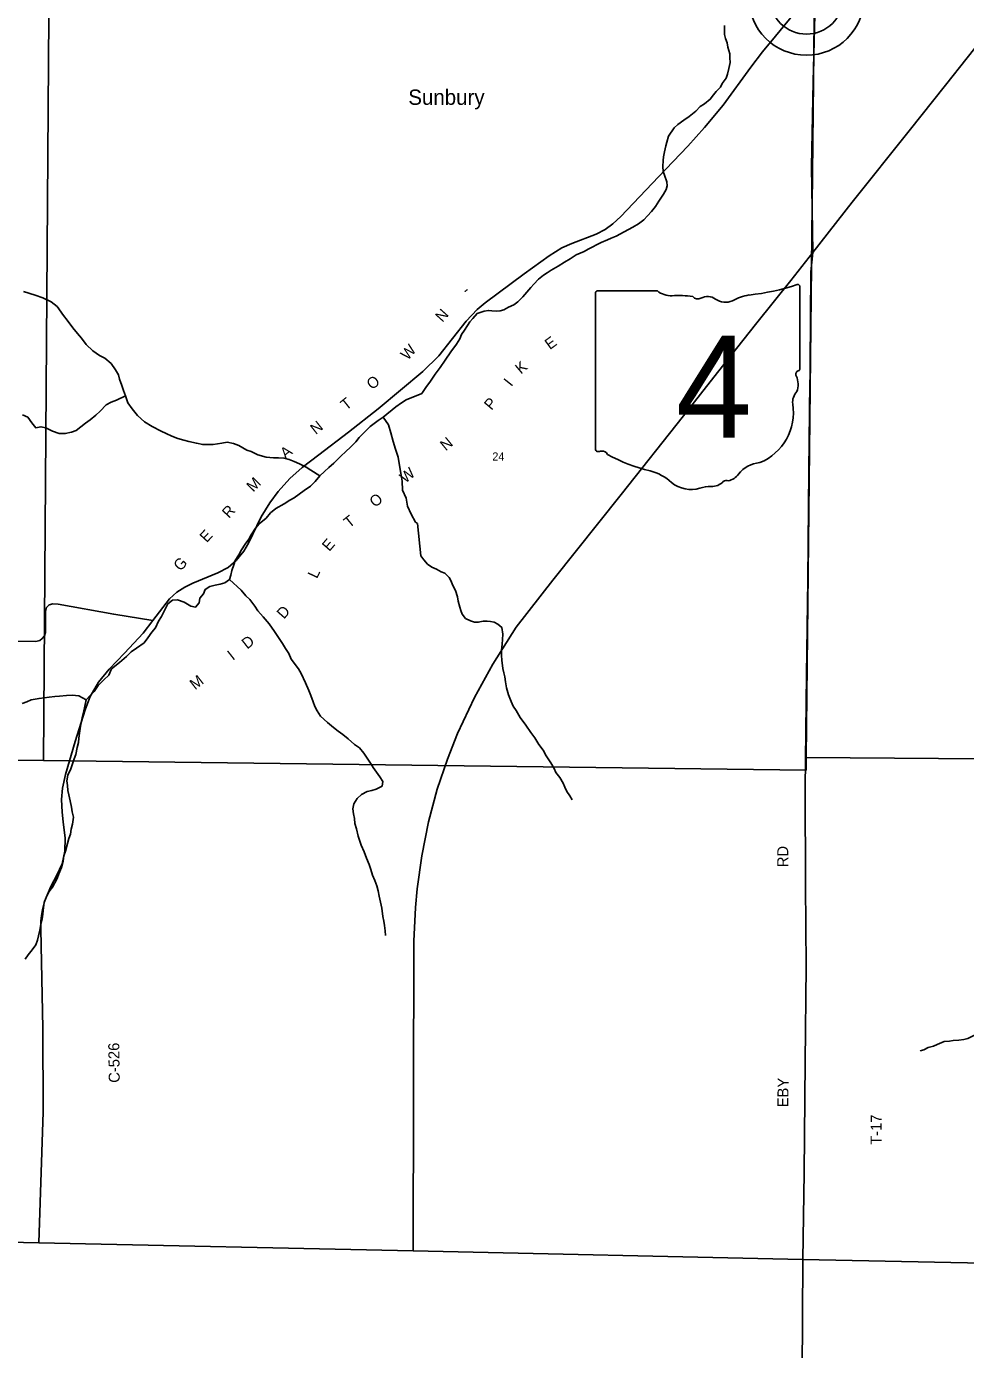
# Model space of a CAD drawing. Extents: x 1312308 to 1684953, y 460642 to 865172.
# Drawn here: x 1437580 to 1443975, y 583725 to 592735 of the extents above; entities that cross this region are included whole.
import ezdxf

# ---------------------------------------------------------------- set-up
doc = ezdxf.new("R2010")
doc.units = 0
for name, color, linetype in [('GM_X_Adjacent_County', 7, 'Continuous'), ('GM_X_County', 7, 'Continuous'), ('GM_X_County_Road', 7, 'Continuous'), ('GM_X_County_Road_Text', 7, 'Continuous'), ('GM_X_Minor_River', 7, 'Continuous'), ('GM_X_Section', 7, 'Continuous'), ('GM_X_Section_Text', 7, 'Continuous'), ('GM_X_State_Location', 7, 'Continuous'), ('GM_X_State_Route', 7, 'Continuous'), ('GM_X_State_Shield', 7, 'Continuous'), ('GM_X_Township', 7, 'Continuous'), ('GM_X_Township_Road', 7, 'Continuous'), ('GM_X_Township_Road_Text', 7, 'Continuous'), ('GM_X_Unincorporated', 7, 'Continuous'), ('GM_X_Unincorporated_Text', 7, 'Continuous')]:
    doc.layers.add(name, color=color, linetype=linetype)

msp = doc.modelspace()

# ---------------------------------------------------------------- linework, layer by layer
at = {"layer": 'GM_X_Adjacent_County'}
for points in [[(1410762.7, 583224.2), (1410790.1, 585032.4), (1413856.4, 584966.1), (1417357, 584890.2), (1422329.3, 584782.1), (1427117.6, 584678.4), (1429423.7, 584628.7), (1433762, 584535.3), (1437663.9, 584451.2), (1440214.4, 584396.4), (1442865.9, 584339.2), (1442855.5, 582398.1)], [(1442855.5, 582398.1), (1442865.9, 584339.2), (1450715.2, 584179.2), (1450736.4, 584178.8), (1452021.6, 584151.7), (1453707.3, 584116.1), (1454383.4, 584102.1), (1454533.6, 584099), (1458987.6, 584007.1)]]:
    msp.add_lwpolyline(points, dxfattribs=at)
at = {"layer": 'GM_X_County'}
msp.add_lwpolyline([(1458987.6, 584007.1), (1454533.6, 584099), (1454383.4, 584102.1), (1453707.3, 584116.1), (1452021.6, 584151.7), (1450736.4, 584178.8), (1450715.2, 584179.2), (1442865.9, 584339.2), (1440214.4, 584396.4), (1437663.9, 584451.2), (1433762, 584535.3), (1429423.7, 584628.7), (1427117.6, 584678.4), (1422329.3, 584782.1), (1417357, 584890.2), (1413856.4, 584966.1), (1410790.1, 585032.4), (1410838.6, 590333), (1410841.3, 590630.6), (1410894.7, 596474.1), (1410906.9, 597962.4), (1410939.1, 601892.8), (1410955.4, 603991.6), (1410977, 606750.9)], dxfattribs=at)
at = {"layer": 'GM_X_County_Road'}
msp.add_lwpolyline([(1437663.9, 584451.2), (1437694.5, 585342.9), (1437692.2, 585912.7), (1437677.1, 586588.8), (1437678.8, 586642.1), (1437682.5, 586681.8), (1437689.5, 586720.6), (1437702.3, 586776.1), (1437745.7, 586877.3), (1437787.1, 586955.1), (1437823, 587032.8), (1437842.2, 587119.6), (1437843.7, 587206.8), (1437830.8, 587319), (1437823, 587383.8), (1437818.4, 587470.3), (1437826.1, 587547.5), (1437846.3, 587641.8), (1437911.1, 587865), (1437978.9, 588081.6), (1438014.7, 588172.2), (1438070.6, 588269.1), (1438144.2, 588358.7), (1438248.3, 588467), (1438375.1, 588603.7), (1438439.9, 588689.1), (1438553.9, 588836.6), (1438603.4, 588882.5), (1438658, 588916), (1438713.7, 588943.3), (1438884.3, 589013.4), (1438953.3, 589051.5), (1439008.4, 589098.9), (1439061, 589161.3), (1439091.4, 589216.4), (1439179, 589394.8), (1439236.8, 589492.1), (1439294, 589568.9), (1439374.4, 589657.6), (1439458.4, 589730.7), (1439571.7, 589818.4), (1439772.7, 589971.9), (1439974.2, 590132.2), (1440280.4, 590384.7), (1440388.1, 590492.5), (1440574.1, 590727.4), (1440648.8, 590808.9), (1440704, 590854.2), (1440970.4, 591050.6), (1441140.5, 591172.2), (1441226.5, 591228.4), (1441293.5, 591258.3), (1441460.5, 591320.6), (1441521.8, 591352), (1441573.9, 591390.7), (1441628, 591441.7), (1441884.1, 591711.8), (1442084.6, 591920.5), (1442197.5, 592046.2), (1442323.7, 592199.8), (1442512.7, 592457.5), (1442592.4, 592562.2), (1442681.8, 592669.5), (1442883.5, 592913.4)], dxfattribs=at)
at = {"layer": 'GM_X_Minor_River'}
for points in [[(1440165.6, 590193.3), (1440271.6, 590235.8), (1440299.1, 590277.1), (1440332.6, 590320.2), (1440364.2, 590367.4), (1440397.8, 590412.5), (1440431.5, 590461.6), (1440469.5, 590520.6), (1440509.2, 590571.5), (1440530.5, 590608.9), (1440543.4, 590636.6), (1440562.4, 590666.1), (1440583.6, 590699.6), (1440600.4, 590723.1), (1440619.2, 590746.6), (1440648.4, 590779.8), (1440697.2, 590796.4), (1440725.6, 590801.6), (1440749.7, 590798.9), (1440781.8, 590795.9), (1440806.1, 590799.2), (1440830.5, 590806.5), (1440863.2, 590823.6), (1440897.9, 590840.6), (1440926.7, 590859.8), (1440959.9, 590892.9), (1441014.2, 590957.4), (1441035.1, 590980.9), (1441066.3, 591014), (1441101.3, 591041), (1441126, 591058.3), (1441152.7, 591075.6), (1441199.8, 591102.3), (1441243, 591131), (1441281.9, 591151.9), (1441323, 591180.8), (1441378.1, 591203.2), (1441404.7, 591218.5), (1441437.4, 591235.5), (1441462, 591248.8), (1441492.7, 591264), (1441537.5, 591282.7), (1441562, 591294), (1441596.7, 591307), (1441650, 591337.5), (1441709.3, 591367.8), (1441748.2, 591390.7), (1441785.3, 591417.7), (1441810.3, 591445), (1441837.4, 591476.2), (1441864.6, 591509.5), (1441885.8, 591545), (1441917.4, 591594.1), (1441936.5, 591625.6), (1441943.2, 591649.5), (1441940.1, 591677.6), (1441925.3, 591722.2), (1441916, 591748.5), (1441912.9, 591780.6), (1441916.2, 591822.6), (1441918.9, 591846.6), (1441924, 591882.5), (1441933.2, 591922.3), (1441940.1, 591948.2), (1441951.3, 591987.9), (1441991.3, 592044.8), (1442016.1, 592068.2), (1442057.3, 592097), (1442092.3, 592122), (1442137.7, 592158.8), (1442168.8, 592189.9), (1442197.6, 592209.1), (1442236.8, 592240), (1442259.8, 592269.4), (1442276.6, 592292.9), (1442305.7, 592322.2), (1442318.5, 592347.8), (1442343.8, 592383.2), (1442354.7, 592410.9), (1442363.8, 592448.7), (1442373.1, 592490.5), (1442370, 592520.7), (1442368.8, 592548.7), (1442356.1, 592593.2), (1442350.9, 592623.4), (1442339.7, 592653.8), (1442334.5, 592680), (1442333.5, 592714.1), (1442334.3, 592742.1)], [(1437560.5, 590929.4), (1437639.9, 590905.3), (1437691.5, 590887.9)], [(1437691.5, 590887.9), (1437748.8, 590860.3), (1437789.9, 590827.2), (1437832.3, 590768), (1437857.5, 590735.3), (1437896, 590682.2), (1437927.1, 590645.3), (1437954.2, 590612.6), (1437987, 590569.7), (1438031.9, 590526.4), (1438077.1, 590495.2), (1438114.6, 590476.1), (1438157.6, 590438.9), (1438186.5, 590396.1), (1438207.6, 590363.5), (1438212.8, 590333.4), (1438229.6, 590290.8), (1438240.7, 590256.5), (1438253.7, 590220.1), (1438270.3, 590171.6), (1438299.2, 590130.8), (1438336, 590085.8), (1438382.9, 590042.5), (1438436.1, 590011), (1438497.3, 589979.3), (1438530.9, 589962.4), (1438570.5, 589945.4), (1438612, 589928.2), (1438651.8, 589917.2), (1438685.6, 589908.2), (1438737.3, 589896.9), (1438781.1, 589887.7), (1438851.2, 589887.8), (1438911.6, 589898.2), (1438947.8, 589903.3), (1438989.7, 589896.2), (1439025.3, 589881.2), (1439080.5, 589849.7), (1439110.3, 589840.9), (1439155.7, 589817.7), (1439211.4, 589802.2), (1439261.3, 589796.8), (1439297.4, 589797.9), (1439335.3, 589794.9), (1439369.1, 589786), (1439402.8, 589773), (1439440.4, 589756), (1439483.9, 589734.8), (1439517.3, 589713.9), (1439578.3, 589674.3)], [(1438253.7, 590220.1), (1438192.7, 590189.7), (1438156.3, 590176.7), (1438123.7, 590157.5), (1438082.5, 590116.5), (1438051.7, 590087.3), (1438014.8, 590056.3), (1437982.1, 590033.1), (1437951.3, 590007.9), (1437918.7, 589984.7), (1437886.2, 589971.6), (1437843.9, 589962.7), (1437801.9, 589963.8), (1437758.3, 589979), (1437710.9, 590002.2), (1437679, 590009.1), (1437642.8, 590002.1), (1437617.7, 590036.8), (1437588.7, 590073.6), (1437553.1, 590090.6)], [(1440165.6, 590193.3), (1440134.9, 590172.1), (1440096.1, 590145.1), (1440010.1, 590075.3), (1439975.4, 590052.2), (1439920.2, 590011.6), (1439876.9, 589968.7), (1439846, 589935.5), (1439823.1, 589906), (1439790.1, 589872.9), (1439753.1, 589837.8), (1439722.3, 589810.6), (1439672.9, 589761.9), (1439640, 589732.7), (1439609.2, 589705.5), (1439578.3, 589674.3), (1439547.2, 589637), (1439514.3, 589603.9), (1439471.4, 589575), (1439436.6, 589549.9), (1439403.9, 589524.7), (1439373.4, 589509.5), (1439334.7, 589484.5), (1439277.7, 589451.9), (1439240.8, 589422.9), (1439211.8, 589385.6), (1439164.7, 589348.8), (1439139.8, 589319.4), (1439110.5, 589274.2), (1439093.6, 589242.6), (1439068.7, 589209.2), (1439043.6, 589171.8), (1439026.6, 589136.2), (1439001.5, 589098.8), (1438992.6, 589069), (1438977.5, 589029.4), (1438972.7, 588999.5), (1438963.8, 588969.7), (1438931.2, 588946.5), (1438898.9, 588937.3), (1438864.6, 588930.2), (1438828.3, 588921.2), (1438797.7, 588902), (1438784.8, 588870.3), (1438760, 588840.9), (1438755.1, 588809), (1438730.2, 588779.6), (1438698.4, 588786.5), (1438653.1, 588815.7), (1438609.5, 588830.9), (1438575.4, 588827.8), (1438542.6, 588802.6), (1438521.5, 588763.1), (1438500.2, 588717.7), (1438479.2, 588684.2), (1438458, 588640.7), (1438433.1, 588609.3), (1438406, 588572), (1438381, 588538.6), (1438329.9, 588501.9), (1438293.2, 588476.8), (1438260.2, 588443.7), (1438213, 588402.9), (1438159.8, 588360.2), (1438140.5, 588316.7), (1438107.6, 588285.5), (1438068.5, 588246.5), (1438041.3, 588207.2), (1438010.5, 588177.9), (1437985.6, 588148.6), (1437976.5, 588106.8), (1437971.6, 588074.8), (1437962.6, 588039), (1437948.6, 587969.3), (1437941.3, 587923.5), (1437936.4, 587889.5), (1437933.5, 587859.6), (1437924.6, 587825.8), (1437915.2, 587778), (1437904.4, 587748.2), (1437893.4, 587714.5), (1437882.4, 587678.7), (1437861.2, 587637.2), (1437854.1, 587597.3), (1437859.2, 587565.2), (1437862.3, 587533), (1437869.5, 587502.8), (1437878.4, 587462.5), (1437887.2, 587418.2), (1437892.3, 587386.1), (1437899.3, 587349.8), (1437894, 587303.9), (1437885, 587268.1), (1437880, 587234.2), (1437869.2, 587204.4), (1437860.2, 587170.6), (1437844.8, 587119), (1437833.9, 587087.2), (1437828.9, 587051.3), (1437817.6, 587007.5), (1437800.4, 586963.9)], [(1440010.1, 590075.3), (1440045.6, 590022.1), (1440062.4, 589967.5), (1440077.2, 589909), (1440094, 589856.4), (1440110.8, 589801.9), (1440119.6, 589745.5), (1440130.5, 589693.1), (1440139.3, 589638.7), (1440141.9, 589578.4), (1440166.8, 589523.7), (1440175.6, 589469.3), (1440200.4, 589414.5), (1440229.2, 589359.7), (1440243, 589349.4)], [(1440243, 589349.4), (1440264.9, 589129.8), (1440286.3, 589103.1), (1440311.6, 589074.3), (1440341.2, 589053.4), (1440373, 589038.5), (1440404.7, 589021.5), (1440428.6, 589012.8), (1440457.9, 588981.8), (1440473.3, 588957.4), (1440480.6, 588933.1), (1440501.6, 588894.4), (1440514.4, 588849.9), (1440519.6, 588821.7), (1440530.5, 588781.3), (1440537.8, 588757.1), (1440547.2, 588732.7), (1440570.5, 588704), (1440604.2, 588687), (1440630.2, 588678.2), (1440656.3, 588677.4), (1440690.8, 588684.4), (1440717, 588685.7), (1440741.1, 588682.9), (1440765.1, 588678.2), (1440790.9, 588665.4), (1440816.4, 588642.6), (1440823.1, 588596.3), (1440822, 588560.3), (1440819.1, 588528.3), (1440815.9, 588488.3), (1440814.8, 588452.3), (1440817.9, 588420.2), (1440824.2, 588363.9), (1440831.4, 588333.6), (1440836.6, 588305.4), (1440841.7, 588273.2), (1440848.5, 588230.9), (1440863.2, 588184.3), (1440880, 588137.8), (1440895.2, 588107.2), (1440914.4, 588076.6), (1440941.2, 588029.8), (1440979.9, 587976.5), (1441014.7, 587927.4), (1441041.8, 587890.5), (1441068.7, 587845.6), (1441097.7, 587806.7), (1441118.7, 587768), (1441151.6, 587720.9), (1441172.6, 587682.2), (1441185.8, 587653.8), (1441213.1, 587620.9), (1441234.1, 587582.2), (1441247.4, 587555.8), (1441260.6, 587525.3), (1441279.8, 587494.7), (1441297.1, 587468.2)], [(1438963.8, 588969.7), (1439041.9, 588895.5), (1439072.9, 588858.6), (1439102.2, 588831.8), (1439135, 588786.9), (1439156.2, 588756.3), (1439193.1, 588715.2), (1439233.8, 588666.1), (1439268.4, 588615.1), (1439301.1, 588566.2), (1439324.2, 588533.5), (1439343.3, 588499), (1439366.3, 588464.3), (1439383.3, 588425.8), (1439431.5, 588360.5), (1439450.7, 588329.9), (1439480.9, 588265), (1439503.5, 588212.4), (1439516.6, 588180), (1439531.4, 588135.5), (1439544.6, 588105.1), (1439559.8, 588074.7), (1439582.8, 588038), (1439629.6, 587994.7), (1439670.8, 587961.6), (1439702.1, 587936.7), (1439735.5, 587913.8), (1439770.8, 587884.8), (1439813.7, 587845.7), (1439847.1, 587822.7), (1439878.2, 587785.8), (1439901.3, 587753.2), (1439922.4, 587718.6), (1439941.5, 587688), (1439962.7, 587657.4), (1439985.8, 587624.8), (1440007, 587594.2), (1440002.1, 587562.3), (1439961.5, 587541.3), (1439931.2, 587532.1), (1439900.9, 587524.9), (1439862.3, 587503.9), (1439831.5, 587478.7), (1439810.5, 587441.2), (1439803.5, 587407.3), (1439806.6, 587373.2), (1439813.7, 587341), (1439816.7, 587306.9), (1439827.8, 587270.5), (1439838.4, 587220.2), (1439858.7, 587159.6), (1439879.5, 587114.9), (1439896.3, 587070.4), (1439913.1, 587027.9), (1439924.2, 586993.6), (1439937.1, 586955.2), (1439952.1, 586918.8), (1439965.1, 586882.4), (1439974.2, 586848.1), (1439981.2, 586811.8), (1439992.1, 586771.5), (1439999, 586731.3), (1440007.4, 586675), (1440014.5, 586642.7), (1440017.7, 586612.6), (1440022.7, 586576.4), (1440025.8, 586544.3)], [(1437985.6, 588148.6), (1437936.4, 588177.9), (1437892.4, 588181.1), (1437852.3, 588178.2), (1437804.1, 588175.4), (1437774, 588172.2), (1437733.8, 588167.3), (1437701.7, 588164.1), (1437665.5, 588159.1), (1437613.1, 588148.5), (1437582.7, 588135.3), (1437550.4, 588124.1)], [(1437800.4, 586963.9), (1437789.5, 586932.2), (1437772.7, 586902.6), (1437757.8, 586873), (1437732.9, 586841.6), (1437713.8, 586804), (1437700.8, 586768.3), (1437695.9, 586736.4), (1437690.6, 586690.5), (1437687.7, 586658.5), (1437678.6, 586618.7), (1437671.6, 586580.9), (1437662.5, 586543.1), (1437655.7, 586513.2), (1437644.8, 586481.4), (1437617.8, 586448.1), (1437590.8, 586412.8), (1437571.9, 586383.2)], [(1444068.2, 585893.5), (1444035.2, 585866.4), (1443990.2, 585843.7), (1443963.8, 585836.4), (1443929.4, 585831.4), (1443891.1, 585828.5), (1443864.8, 585825.3), (1443830.5, 585822.3), (1443781.5, 585801.7), (1443757, 585790.4), (1443720.5, 585781.5), (1443691.8, 585766.3), (1443665.4, 585759)]]:
    msp.add_lwpolyline(points, dxfattribs=at)
at = {"layer": 'GM_X_Section'}
for points in [[(1432506.5, 593093.9), (1437735, 593125.4), (1437695, 587736.5), (1432453.9, 587765.2)], [(1437735, 593125.4), (1442945.9, 592988.3), (1442890.6, 587755.8), (1442888.8, 587669.8), (1437695, 587736.5)], [(1442950.2, 593104.2), (1448323.1, 593072.1), (1448301.3, 587717), (1442890.6, 587755.8), (1442945.9, 592988.3)]]:
    msp.add_lwpolyline(points, close=True, dxfattribs=at)
at = {"layer": 'GM_X_State_Route'}
msp.add_lwpolyline([(1440214.4, 584396.3), (1440218.5, 586506.5), (1440228.6, 586734.2), (1440241.3, 586863.4), (1440272.2, 587087.3), (1440318.6, 587319.3), (1440377.3, 587540.6), (1440447.1, 587746.5), (1440514.3, 587919.2), (1440630, 588166.1), (1440754.9, 588391.6), (1440915.6, 588644.5), (1441164.8, 588963.7), (1441629, 589547.7), (1442053.8, 590082.5), (1442285.9, 590377.9), (1442554.4, 590717.1), (1442784.3, 591005.8), (1442936.1, 591195.5), (1443203.9, 591539.2), (1443592.2, 592023.5), (1443837.7, 592336.6), (1444133, 592707.9)], dxfattribs=at)
at = {"layer": 'GM_X_State_Shield'}
for p, q in [((1441454.8, 590916.5), (1441454.8, 589859.9)), ((1441876.2, 590934.7), (1441468.5, 590934.7)), ((1442846.9, 590408.1), (1442846.9, 590960.9)), ((1442846.8, 590408.3), (1442846.9, 590408.1))]:
    msp.add_line(p, q, dxfattribs=at)
for centre, radius, start, end in [((1441470.7, 590918.8), 16.1, 98.1301, 188.1301), ((1441973.3, 591057.4), 156.4, 231.61951, 271.11188), ((1442025.1, 590341.5), 561.6, 80.48669, 94.98827), ((1442539.3, 590612), 297, 97.34618, 120.76885), ((1442351, 592375.2), 1476.4, 275.84447, 288.90645), ((1442831.5, 590963.2), 15.5, 351.86209, 97.738), ((1442152.6, 590924.2), 45.1, 219.79206, 297.10237), ((1442218.9, 590802.1), 93.8, 54.46668, 119.14113), ((1442340, 590969.6), 112.9, 233.85621, 294.82819), ((1442843.3, 590367.6), 24, 107.94398, 210.33697), ((1442830.4, 590406), 16.6, 289.60381, 7.73413), ((1442690.8, 590297.7), 144, 340.03296, 23.64957), ((1442902.5, 590176.8), 104.8, 136.8065, 186.92959), ((1442433.7, 590106.5), 369.3, 292.30889, 8.98584), ((1441470.9, 589857.6), 16.3, 171.95839, 258.30661), ((1441473.3, 589965.7), 124.2, 267.33899, 280.60386), ((1441498.7, 589798.9), 44.8, 29.74838, 93.27175), ((1442064, 590748.3), 1066.1, 240.41292, 257.1985), ((1442589.4, 589563.2), 202.2, 94.40312, 142.57675), ((1441746.2, 589385.2), 333.6, 47.18416, 75.83597), ((1442346.7, 589612.2), 31.8, 65.75173, 132.64842), ((1442333.2, 589757.5), 119.3, 282.87319, 323.27711), ((1442106.9, 589793.7), 211.7, 230.70037, 286.29184), ((1442229.2, 589428.4), 173.9, 85.69512, 111.20995), ((1442244.7, 589714.6), 112.8, 268.77702, 315.54927)]:
    msp.add_arc(centre, radius, start, end, dxfattribs=at)
at = {"layer": 'GM_X_Township'}
msp.add_lwpolyline([(1453803.6, 608986.7), (1453761.5, 603813.9), (1453698.1, 598415.1), (1453619.7, 590343.3), (1453620.5, 588056.1), (1453619.4, 587790.4), (1453619.4, 587755), (1453624.9, 587733.4), (1453650.3, 587700.3), (1453692.9, 587682), (1453752.6, 587674.3), (1453707.3, 584116.1), (1452021.6, 584151.7), (1450736.4, 584178.8), (1450715.2, 584179.2), (1442865.9, 584339.2), (1440214.4, 584396.4), (1437663.9, 584451.2), (1433762, 584535.3), (1429423.7, 584628.7), (1427117.6, 584678.4), (1422329.3, 584782.1)], dxfattribs=at)
at = {"layer": 'GM_X_Township_Road'}
for points in [[(1442936.1, 591195.5), (1442936.1, 591195.5), (1442926.8, 591782.1), (1442936.6, 592357.1), (1442949.7, 592816.5)], [(1442916.1, 590352.3), (1442917, 590431.2), (1442922, 591064.5), (1442936.1, 591195.5)], [(1442865.9, 584339.2), (1442876, 584927.6), (1442883.5, 585683.2), (1442888.8, 586332.6), (1442884.3, 586887.9), (1442883.8, 587547.4), (1442891.6, 588319), (1442901, 588966.3), (1442908.2, 589709.8), (1442915.6, 590310.1), (1442916.1, 590352.3)], [(1437199.3, 588552.7), (1437250.4, 588552.9), (1437644.4, 588547.8), (1437670.7, 588552.9), (1437687.6, 588566.1), (1437701.8, 588584.5), (1437710.5, 588609), (1437708.8, 588751.8), (1437716.8, 588778.6), (1437734.7, 588795.5), (1437760.1, 588804), (1437796.7, 588800.7), (1438174.7, 588732.1), (1438439.9, 588689.1)]]:
    msp.add_lwpolyline(points, dxfattribs=at)
at = {"layer": 'GM_X_Unincorporated'}
for radius in [392.8, 249]:
    msp.add_circle((1442891.9, 592932.1), radius, dxfattribs=at)

# ---------------------------------------------------------------- texts
at = {"layer": 'GM_X_County_Road_Text'}
for s, rotation, p in [('-', 38.18375, (1440578.7, 590903.6)), ('N', 48.15941, (1440412.6, 590716.4)), ('W', 47.54832, (1440175.7, 590457.3)), ('E', 36.02044, (1441144.1, 590530.7)), ('K', 40.3016, (1440947.4, 590363.6)), ('O', 38.77834, (1439933.3, 590257.7)), ('I', 51.4022, (1440881.2, 590278.4)), ('T', 38.53766, (1439756.7, 590117)), ('P', 50.10612, (1440746.7, 590117.3)), ('N', 38.54033, (1439550.2, 589952.6)), ('N', 39.56176, (1440435.4, 589841.1)), ('A', 38.84868, (1439345, 589787.2)), ('W', 38.60483, (1440159.6, 589620.8)), ('M', 45.71325, (1439124.6, 589560.5)), ('O', 38.57532, (1439953, 589456.1)), ('R', 47.37686, (1438959.4, 589380.9)), ('T', 38.70398, (1439778, 589315.8)), ('E', 47.38701, (1438807.4, 589215.8)), ('E', 49.33455, (1439642.4, 589155.8)), ('G', 47.38717, (1438628.7, 589021.5)), ('L', 64.84301, (1439558.6, 588970.7)), ('D', 48.57633, (1439333.1, 588695.2)), ('D', 38.24321, (1439082.9, 588491.3)), ('I', 38.06855, (1438985.1, 588414.7)), ('M', 38.03753, (1438728.5, 588214)), ('C-526', 90.82608, (1438215.7, 585542))]:
    msp.add_text(s, height=75, rotation=rotation, dxfattribs=at).set_placement(p)
at = {"layer": 'GM_X_Section_Text'}
msp.add_text('24', height=55.25, rotation=0.00001, dxfattribs=at).set_placement((1440752.5, 589779.3))
at = {"layer": 'GM_X_State_Location'}
for s, p in [('r', (1442135.3, 590318.3)), ('s', (1442135.4, 590318.3))]:
    msp.add_text(s, height=0.25, dxfattribs=at).set_placement(p)
msp.add_text('4', height=0.25, rotation=0.00001, dxfattribs=at).set_placement((1441984.5, 590245.2))
at = {"layer": 'GM_X_State_Shield'}
msp.add_text('4', height=696.1, dxfattribs=at).set_placement((1442002.9, 589934.4))
at = {"layer": 'GM_X_Township_Road_Text'}
for s, rotation, p in [('RD', 90, (1442767.9, 587009.7)), ('EBY', 89.31422, (1442767.9, 585374.3)), ('T-17', 89.64651, (1443402.8, 585118.9))]:
    msp.add_text(s, height=75, rotation=rotation, dxfattribs=at).set_placement(p)
at = {"layer": 'GM_X_Unincorporated_Text'}
msp.add_text('Sunbury', height=104.25, rotation=0.00001, dxfattribs=at).set_placement((1440180.5, 592201.5))

doc.saveas('drawing.dxf')
